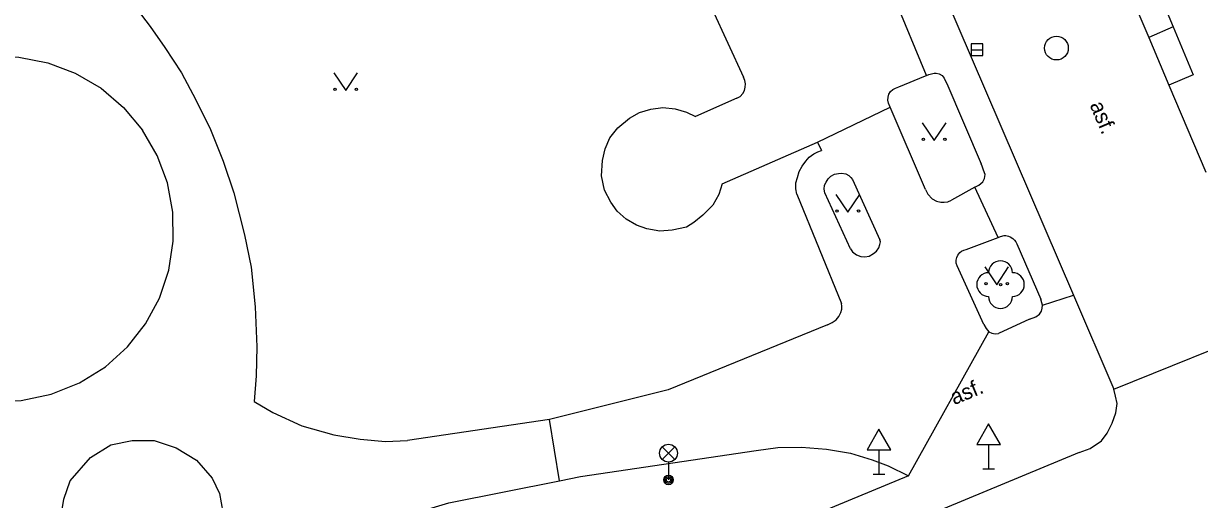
# Model space of a CAD drawing. Extents: x -596229 to -595156, y -1161237 to -1159376.
# Drawn here: x -595820.24 to -595770.79, y -1160749.89 to -1160729.89 of the extents above; entities that cross this region are included whole.
import ezdxf

# ---------------------------------------------------------------- set-up
doc = ezdxf.new("R2010")
doc.units = 0
for name, color, linetype in [('Level 22', 7, 'Continuous'), ('Level 27', 7, 'Continuous'), ('Level 33', 7, 'Continuous'), ('Level 34', 7, 'Continuous'), ('Level 36', 7, 'Continuous'), ('Specificka linie pasportu komunikaci', 7, 'Continuous'), ('TM - chodniky - VP', 7, 'Continuous'), ('TM - komunikace - VP', 7, 'Continuous'), ('TM - letecke snimky - pomocna linie', 7, 'Continuous'), ('TM - popis povrchu', 7, 'Continuous')]:
    doc.layers.add(name, color=color, linetype=linetype)

msp = doc.modelspace()

# ---------------------------------------------------------------- linework, layer by layer
at = {"layer": 'Level 22'}
msp.add_circle((-595779.16, -1160740.86), 0.05, dxfattribs=at)
for centre, start, end in [((-595779.16, -1160740.36), 0, 180), ((-595779.66, -1160740.86), 90, 270), ((-595778.66, -1160740.86), 270, 90), ((-595779.16, -1160741.36), 180, 0)]:
    msp.add_arc(centre, 0.5, start, end, dxfattribs=at)
at = {"layer": 'Level 27'}
msp.add_line((-595780.4, -1160730.99), (-595779.9, -1160730.99), dxfattribs=at)
msp.add_lwpolyline([(-595780.4, -1160731.24), (-595779.9, -1160731.24), (-595779.9, -1160730.74), (-595780.4, -1160730.74)], close=True, dxfattribs=at)
msp.add_circle((-595776.81, -1160730.92), 0.5, dxfattribs=at)
at = {"layer": 'Level 33'}
for p, q in [((-595793.385, -1160748.21), (-595792.855, -1160747.68)), ((-595793.385, -1160747.68), (-595792.855, -1160748.21)), ((-595793.12, -1160748.32), (-595793.12, -1160749.07))]:
    msp.add_line(p, q, dxfattribs=at)
for centre, radius in [((-595793.12, -1160747.945), 0.375), ((-595793.12, -1160749.07), 0.2), ((-595793.12, -1160749.07), 0.145), ((-595793.12, -1160749.07), 0.0876)]:
    msp.add_circle(centre, radius, dxfattribs=at)
at = {"layer": 'Level 34'}
for p, q in [((-595784.27, -1160747.802), (-595784.27, -1160748.82)), ((-595779.66, -1160747.582), (-595779.66, -1160748.6)), ((-595784.52, -1160748.82), (-595784.02, -1160748.82)), ((-595779.91, -1160748.6), (-595779.41, -1160748.6))]:
    msp.add_line(p, q, dxfattribs=at)
for points in [[(-595784.77, -1160747.802), (-595783.77, -1160747.802), (-595784.27, -1160746.936)], [(-595780.16, -1160747.582), (-595779.16, -1160747.582), (-595779.66, -1160746.716)]]:
    msp.add_lwpolyline(points, close=True, dxfattribs=at)
at = {"layer": 'Level 36'}
for points in [[(-595807.19, -1160731.96), (-595806.69, -1160732.71), (-595806.19, -1160731.96)], [(-595782.45, -1160734.06), (-595781.95, -1160734.81), (-595781.45, -1160734.06)], [(-595786.08, -1160737.07), (-595785.58, -1160737.82), (-595785.08, -1160737.07)], [(-595779.82, -1160740.12), (-595779.32, -1160740.87), (-595778.82, -1160740.12)]]:
    msp.add_lwpolyline(points, dxfattribs=at)
for centre in [(-595807.14, -1160732.66), (-595806.241, -1160732.66), (-595782.4, -1160734.76), (-595781.501, -1160734.76), (-595786.03, -1160737.77), (-595785.131, -1160737.77), (-595779.77, -1160740.82), (-595778.871, -1160740.82)]:
    msp.add_circle(centre, 0.05, dxfattribs=at)
at = {"layer": 'Specificka linie pasportu komunikaci'}
for points in [[(-595782.27, -1160732.07), (-595783.63, -1160728.78)], [(-595771.9, -1160730.03), (-595772.93, -1160730.48)], [(-595786.85, -1160734.87), (-595783.8, -1160733.41)], [(-595779.26, -1160738.88), (-595780.24, -1160736.77)], [(-595777.4, -1160741.73), (-595776.09, -1160741.31)], [(-595783.03, -1160748.9), (-595779.65, -1160742.84)], [(-595774.39, -1160745.26), (-595767.8, -1160742.6)], [(-595797.7, -1160749.1), (-595798.12, -1160746.53)]]:
    msp.add_lwpolyline(points, dxfattribs=at)
at = {"layer": 'TM - chodniky - VP'}
for points in [[(-595773.16, -1160727), (-595771.9, -1160730.03)], [(-595815.64, -1160729.06), (-595814.92, -1160730.01), (-595814.29, -1160730.9), (-595813.6, -1160731.96), (-595812.99, -1160733.1), (-595812.37, -1160734.34), (-595811.84, -1160735.68), (-595811.39, -1160737.01), (-595810.95, -1160738.77), (-595810.67, -1160740.13), (-595810.5, -1160741.79), (-595810.43, -1160743.47), (-595810.45, -1160744.7), (-595810.54, -1160745.78), (-595809.76, -1160746.23), (-595808.53, -1160746.79), (-595807.19, -1160747.17), (-595806.08, -1160747.36), (-595805.02, -1160747.45), (-595804.09, -1160747.41)], [(-595791.28, -1160729.28), (-595789.97, -1160732.15)], [(-595771.9, -1160730.03), (-595771.06, -1160732.05)], [(-595783.44, -1160732.55), (-595782.32, -1160732.09)], [(-595782.32, -1160732.09), (-595782.27, -1160732.07)], [(-595782.27, -1160732.07), (-595782.17, -1160732.03), (-595782.06, -1160732), (-595781.95, -1160731.98), (-595781.86, -1160731.98), (-595781.74, -1160732.01), (-595781.62, -1160732.08), (-595781.53, -1160732.18), (-595781.47, -1160732.31), (-595781.42, -1160732.41)], [(-595771.06, -1160732.05), (-595772.08, -1160732.48)], [(-595790.24, -1160733.03), (-595790.11, -1160732.95), (-595790, -1160732.83), (-595789.93, -1160732.71), (-595789.89, -1160732.57), (-595789.88, -1160732.42), (-595789.91, -1160732.29), (-595789.97, -1160732.15)], [(-595783.8, -1160733.41), (-595783.87, -1160733.24), (-595783.9, -1160733.11), (-595783.89, -1160732.99), (-595783.85, -1160732.86), (-595783.78, -1160732.75), (-595783.69, -1160732.66), (-595783.57, -1160732.6), (-595783.44, -1160732.55)], [(-595781.42, -1160732.41), (-595779.97, -1160735.79)], [(-595790.24, -1160733.03), (-595791.98, -1160733.8)], [(-595790.86, -1160736.62), (-595791.01, -1160737.08), (-595791.25, -1160737.52), (-595791.68, -1160737.94), (-595792.05, -1160738.25), (-595792.36, -1160738.45), (-595792.96, -1160738.57), (-595793.48, -1160738.62), (-595794.03, -1160738.52), (-595794.47, -1160738.36), (-595794.9, -1160738.11), (-595795.28, -1160737.78), (-595795.55, -1160737.4), (-595795.81, -1160736.89), (-595795.93, -1160736.29), (-595795.9, -1160735.65), (-595795.78, -1160735.15), (-595795.59, -1160734.69), (-595795.25, -1160734.28), (-595794.76, -1160733.87), (-595794.34, -1160733.63), (-595793.86, -1160733.49), (-595793.36, -1160733.42), (-595792.84, -1160733.47), (-595792.36, -1160733.61), (-595791.98, -1160733.8)], [(-595782.31, -1160736.87), (-595783.8, -1160733.41)], [(-595790.86, -1160736.62), (-595786.85, -1160734.87)], [(-595786.85, -1160734.87), (-595786.69, -1160735.22)], [(-595787.72, -1160737.06), (-595787.76, -1160736.84), (-595787.76, -1160736.59), (-595787.7, -1160736.36), (-595787.63, -1160736.11), (-595787.5, -1160735.88), (-595787.35, -1160735.68), (-595787.2, -1160735.51), (-595787.01, -1160735.37), (-595786.84, -1160735.28), (-595786.69, -1160735.22)], [(-595780.24, -1160736.77), (-595780.07, -1160736.68), (-595779.91, -1160736.54), (-595779.84, -1160736.4), (-595779.81, -1160736.23), (-595779.87, -1160736.05), (-595779.93, -1160735.89), (-595779.97, -1160735.79)], [(-595786.55, -1160737), (-595786.58, -1160736.85), (-595786.56, -1160736.68), (-595786.49, -1160736.55), (-595786.41, -1160736.41), (-595786.29, -1160736.3), (-595786.14, -1160736.22), (-595785.97, -1160736.19), (-595785.84, -1160736.18), (-595785.67, -1160736.21), (-595785.54, -1160736.28), (-595785.45, -1160736.36), (-595785.38, -1160736.45)], [(-595785.38, -1160736.45), (-595784.23, -1160738.98)], [(-595787.72, -1160737.06), (-595785.84, -1160741.65)], [(-595785.47, -1160739.36), (-595786.55, -1160737)], [(-595782.31, -1160736.87), (-595782.22, -1160737.06), (-595782.03, -1160737.26), (-595781.85, -1160737.35), (-595781.67, -1160737.4), (-595781.53, -1160737.4), (-595781.37, -1160737.38), (-595781.22, -1160737.31)], [(-595780.24, -1160736.77), (-595781.22, -1160737.31)], [(-595785.47, -1160739.36), (-595785.38, -1160739.49), (-595785.22, -1160739.61), (-595785.04, -1160739.68), (-595784.86, -1160739.69), (-595784.68, -1160739.66), (-595784.5, -1160739.56), (-595784.38, -1160739.46), (-595784.28, -1160739.31), (-595784.23, -1160739.18), (-595784.21, -1160739.07), (-595784.23, -1160738.98)], [(-595780.6, -1160739.38), (-595779.26, -1160738.88)], [(-595779.26, -1160738.88), (-595779.16, -1160738.84), (-595779.01, -1160738.8), (-595778.94, -1160738.8), (-595778.83, -1160738.82), (-595778.75, -1160738.86), (-595778.64, -1160738.92), (-595778.57, -1160739), (-595778.52, -1160739.06), (-595778.48, -1160739.15)], [(-595780.99, -1160740.07), (-595781.02, -1160739.96), (-595781.03, -1160739.84), (-595781, -1160739.72), (-595780.96, -1160739.62), (-595780.87, -1160739.51), (-595780.8, -1160739.45), (-595780.7, -1160739.41), (-595780.6, -1160739.38)], [(-595778.48, -1160739.15), (-595777.47, -1160741.47)], [(-595779.86, -1160742.54), (-595780.99, -1160740.07)], [(-595777.4, -1160741.73), (-595777.42, -1160741.62), (-595777.47, -1160741.47)], [(-595786.44, -1160742.55), (-595786.24, -1160742.46), (-595786.07, -1160742.34), (-595785.96, -1160742.2), (-595785.87, -1160742.03), (-595785.83, -1160741.89), (-595785.83, -1160741.76), (-595785.84, -1160741.65)], [(-595777.94, -1160742.31), (-595777.68, -1160742.21), (-595777.52, -1160742.1), (-595777.44, -1160741.98), (-595777.41, -1160741.85), (-595777.4, -1160741.73)], [(-595777.94, -1160742.31), (-595779.24, -1160742.92)], [(-595786.44, -1160742.55), (-595793.13, -1160745.28), (-595798.12, -1160746.53)], [(-595779.86, -1160742.54), (-595779.77, -1160742.71), (-595779.65, -1160742.84)], [(-595779.65, -1160742.84), (-595779.52, -1160742.9), (-595779.39, -1160742.93), (-595779.24, -1160742.92)], [(-595798.12, -1160746.53), (-595804.09, -1160747.41)], [(-595818.72, -1160750.98), (-595818.55, -1160749.88), (-595818.28, -1160749.1), (-595817.42, -1160748.13), (-595816.56, -1160747.59), (-595815.67, -1160747.41), (-595814.74, -1160747.41), (-595813.82, -1160747.72), (-595812.96, -1160748.24), (-595812.31, -1160748.99), (-595812, -1160749.64), (-595811.86, -1160750.43)], [(-595797.7, -1160749.1), (-595796.82, -1160748.92), (-595789.44, -1160747.83)], [(-595789.44, -1160747.83), (-595788.52, -1160747.71), (-595787.53, -1160747.69), (-595786.48, -1160747.78), (-595785.47, -1160747.95), (-595784.56, -1160748.23), (-595783.88, -1160748.48), (-595783.03, -1160748.9)], [(-595783.03, -1160748.9), (-595820.44, -1160764.39)], [(-595806.5, -1160751.28), (-595802.36, -1160750.03), (-595797.7, -1160749.1)]]:
    msp.add_lwpolyline(points, dxfattribs=at)
at = {"layer": 'TM - komunikace - VP'}
for points in [[(-595791.97, -1160704.38), (-595776.09, -1160741.31)], [(-595774.21, -1160727.45), (-595772.93, -1160730.48)], [(-595772.93, -1160730.48), (-595772.08, -1160732.48)], [(-595772.08, -1160732.48), (-595770.53, -1160736.14)], [(-595776.09, -1160741.31), (-595774.39, -1160745.26)], [(-595775.85, -1160747.92), (-595775.39, -1160747.75), (-595774.91, -1160747.42), (-595774.67, -1160747.11), (-595774.47, -1160746.68), (-595774.31, -1160746.25), (-595774.26, -1160745.86), (-595774.33, -1160745.55), (-595774.39, -1160745.26)], [(-595775.85, -1160747.92), (-595855.7, -1160781.05)]]:
    msp.add_lwpolyline(points, dxfattribs=at)
at = {"layer": 'TM - letecke snimky - pomocna linie'}
for points in [[(-595827.7, -1160741.65), (-595828.15, -1160740.44), (-595828.39, -1160739.16), (-595828.39, -1160737.87), (-595828.16, -1160736.59), (-595827.7, -1160735.38), (-595827.04, -1160734.27), (-595826.19, -1160733.29), (-595825.18, -1160732.48), (-595824.09, -1160731.88), (-595822.91, -1160731.48), (-595821.68, -1160731.29), (-595820.44, -1160731.31), (-595819.22, -1160731.54), (-595818.06, -1160731.98), (-595816.98, -1160732.61), (-595816.04, -1160733.42), (-595815.24, -1160734.37)], [(-595827.7, -1160741.65), (-595827.05, -1160742.76), (-595826.21, -1160743.73), (-595825.22, -1160744.54), (-595824.09, -1160745.16), (-595822.88, -1160745.57), (-595821.61, -1160745.76), (-595820.33, -1160745.73), (-595819.07, -1160745.47), (-595817.88, -1160744.99), (-595816.79, -1160744.31), (-595815.87, -1160743.48), (-595815.11, -1160742.51), (-595814.52, -1160741.43), (-595814.13, -1160740.26), (-595813.94, -1160739.04), (-595813.96, -1160737.81), (-595814.19, -1160736.59), (-595814.62, -1160735.44), (-595815.24, -1160734.37)]]:
    msp.add_lwpolyline(points, dxfattribs=at)

# ---------------------------------------------------------------- texts
at = {"layer": 'TM - popis povrchu'}
for rotation, p in [(292.9305, (-595775.42, -1160733.31)), (22.5257, (-595781.11, -1160745.93))]:
    msp.add_text('asf.', height=0.65, rotation=rotation, dxfattribs=at).set_placement(p)

doc.saveas('drawing.dxf')
